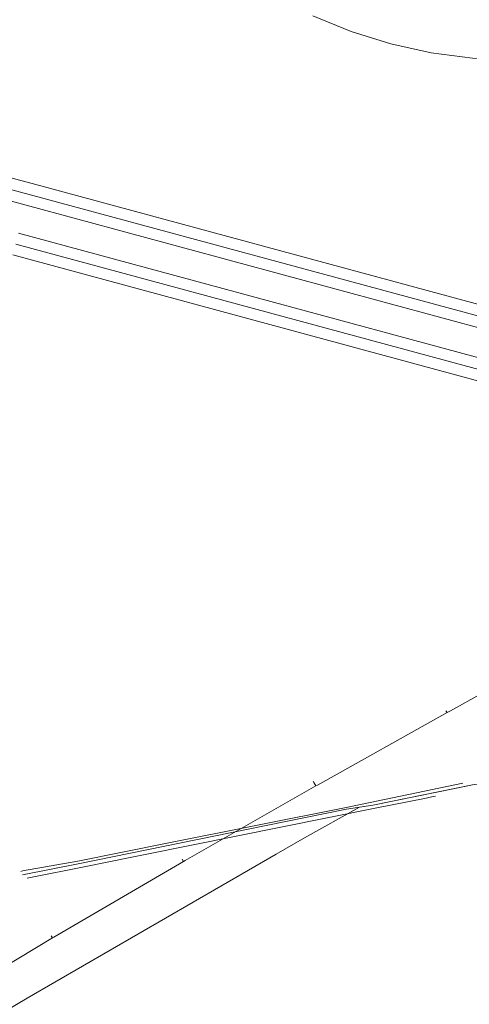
# Model space of a CAD drawing. Header units: metres. Extents: x 124576 to 133557, y 395865 to 402386.
# Tile 389 of 447: x 132351 to 132499, y 400768 to 401092. Entities that reach past the tile are written whole.
import ezdxf

# ---------------------------------------------------------------- set-up
doc = ezdxf.new("R2010")
doc.units = ezdxf.units.M
doc.header["$MEASUREMENT"] = 0
for name, color, linetype, lineweight, true_color in [('LG_Datatransport_KPN_BV', 3, 'Continuous', 13, 0x00ff00), ('LG_Datatransport_Ziggo_BV', 3, 'Continuous', 13, 0x00ff00), ('LG_Hoog_Spanning_Tennet_Tso', 1, 'Continuous', 13, 0xff0000), ('LG_Laag_Spanning_Enexis_Netbeheer_BV', 7, 'Continuous', 13, 0x960000), ('LG_Midden_Spanning_Enexis_Netbeheer_BV', 7, 'Continuous', 13, 0xd20000)]:
    doc.layers.add(name, color=color, linetype=linetype, lineweight=lineweight, true_color=true_color)

msp = doc.modelspace()

# ---------------------------------------------------------------- linework, layer by layer
at = {"layer": 'LG_Datatransport_KPN_BV', "flags": 128}
msp.add_lwpolyline([(132447.58, 401092.98), (132460.18, 401087.83), (132473.19, 401083.79), (132486.49, 401080.88), (132500, 401079.13), (132513.95, 401078.55), (132523.6, 401079.3), (132535.08, 401080.13)], dxfattribs=at)
at = {"layer": 'LG_Datatransport_Ziggo_BV', "flags": 128}
for points in [[(132281.98, 400727.79), (132353.64, 400770.2), (132435.47, 400817.6), (132444.76, 400822.98), (132462.94, 400833.02), (132467.24, 400833.7), (132500, 400840.32), (132516.3, 400842.69), (132546.83, 400849.64), (132556.9, 400851.29), (132602.64, 400862.41), (132612.05, 400864.4), (132644.76, 400871.01), (132661.8, 400872.89), (132691.11, 400878.98), (132750.11, 400890.67), (132763.86, 400892.97), (132816.15, 400881.23)], [(132462.94, 400833.02), (132467.24, 400833.7), (132500, 400840.32), (132516.3, 400842.69), (132546.83, 400849.64), (132556.9, 400851.29), (132602.64, 400862.41), (132612.05, 400864.4), (132644.76, 400871.01), (132661.8, 400872.89), (132691.11, 400878.98), (132750.11, 400890.67), (132763.86, 400892.97), (132816.15, 400881.23), (132919.41, 400849.94)], [(132435.47, 400817.6), (132444.76, 400822.98), (132462.94, 400833.02)], [(131943.05, 400604.48), (131958.94, 400604.25), (131974.41, 400604.74), (131992.64, 400606.4), (132021.16, 400610.75), (132049.68, 400617.65), (132064.94, 400622.28), (132080.27, 400627.46), (132099.61, 400635.4), (132124.81, 400646.1), (132151.33, 400658.67), (132182.82, 400673.86), (132215.48, 400690.37), (132244.07, 400705.83), (132281.98, 400727.79), (132353.64, 400770.2), (132435.47, 400817.6)]]:
    msp.add_lwpolyline(points, dxfattribs=at)
at = {"layer": 'LG_Hoog_Spanning_Tennet_Tso'}
for p, q in [((132215.22, 401075.86), (132355.25, 401037.9)), ((132214.33, 401072.26), (132354.28, 401034.33)), ((132213.29, 401068.71), (132353.31, 401030.76)), ((132355.25, 401037.9), (132576.83, 400977.89)), ((132354.28, 401034.33), (132575.87, 400974.32)), ((132353.31, 401030.76), (132574.9, 400970.75)), ((132350.83, 401021.59), (132572.42, 400961.58)), ((132349.86, 401018.02), (132571.45, 400958.01)), ((132348.89, 401014.45), (132570.48, 400954.44))]:
    msp.add_line(p, q, dxfattribs=at)
at = {"layer": 'LG_Laag_Spanning_Enexis_Netbeheer_BV'}
for p, q in [((132491.69, 400864.06), (132491.3, 400864.64)), ((132447.9, 400841.1), (132447.62, 400841.54)), ((132448.59, 400840), (132447.9, 400841.1)), ((132405.03, 400815.19), (132404.58, 400815.96)), ((132361.95, 400790.03), (132361.54, 400790.71))]:
    msp.add_line(p, q, dxfattribs=at)
at = {"layer": 'LG_Laag_Spanning_Enexis_Netbeheer_BV', "flags": 128}
msp.add_lwpolyline([(132548.32, 400894.5), (132536.43, 400888.89), (132535.31, 400888.27), (132492.85, 400864.71), (132491.69, 400864.06), (132449.09, 400840.28), (132448.59, 400840), (132405.62, 400815.53), (132405.03, 400815.19), (132362.43, 400790.31), (132361.95, 400790.03), (132339.72, 400776.74)], dxfattribs=at)
msp.add_lwpolyline([(132548.32, 400894.5), (132536.43, 400888.89), (132535.31, 400888.27), (132492.85, 400864.71), (132491.69, 400864.06), (132449.09, 400840.28), (132448.59, 400840), (132405.62, 400815.53), (132405.03, 400815.19), (132362.43, 400790.31), (132361.95, 400790.03), (132339.72, 400776.74)], dxfattribs=at)
at = {"layer": 'LG_Midden_Spanning_Enexis_Netbeheer_BV'}
for p, q in [((132486.11, 400836.26), (132484.83, 400836)), ((132486.11, 400836.26), (132484.83, 400836)), ((132486.11, 400836.26), (132484.83, 400836)), ((132486.11, 400836.26), (132484.83, 400836)), ((132487.87, 400836.61), (132486.11, 400836.26)), ((132487.87, 400836.61), (132486.11, 400836.26)), ((132487.87, 400836.61), (132486.11, 400836.26)), ((132487.87, 400836.61), (132486.11, 400836.26)), ((132373.46, 400813.64), (132353.58, 400809.69)), ((132373.46, 400813.64), (132353.58, 400809.69)), ((132373.46, 400813.64), (132353.58, 400809.69)), ((132373.46, 400813.64), (132353.58, 400809.69)), ((132376.21, 400814.19), (132373.46, 400813.64)), ((132376.21, 400814.19), (132373.46, 400813.64)), ((132376.21, 400814.19), (132373.46, 400813.64)), ((132376.21, 400814.19), (132373.46, 400813.64)), ((132377.19, 400814.39), (132376.21, 400814.19)), ((132377.19, 400814.39), (132376.21, 400814.19)), ((132377.19, 400814.39), (132376.21, 400814.19)), ((132377.19, 400814.39), (132376.21, 400814.19))]:
    msp.add_line(p, q, dxfattribs=at)
at = {"layer": 'LG_Midden_Spanning_Enexis_Netbeheer_BV', "flags": 128}
for points in [[(132494.79, 400839.25), (132500, 400840.32), (132516.3, 400842.69), (132546.83, 400849.64), (132556.9, 400851.29), (132602.64, 400862.41), (132605.84, 400863.09), (132612.05, 400864.4), (132644.76, 400871.01), (132661.8, 400872.89), (132691.11, 400878.98), (132750.11, 400890.67), (132763.22, 400892.85)], [(132494.79, 400839.25), (132500, 400840.32), (132516.3, 400842.69), (132546.83, 400849.64), (132556.9, 400851.29), (132602.64, 400862.41), (132605.84, 400863.09), (132612.05, 400864.4), (132644.76, 400871.01), (132661.8, 400872.89), (132691.11, 400878.98), (132750.11, 400890.67), (132763.22, 400892.85)], [(132351.51, 400811.91), (132352.14, 400812.04), (132370.25, 400815.31), (132399.68, 400821.21), (132458.52, 400832.94), (132496.85, 400840.89)], [(132351.51, 400811.91), (132352.14, 400812.04), (132370.25, 400815.31), (132399.68, 400821.21), (132458.52, 400832.94), (132496.85, 400840.89)], [(132351.51, 400811.91), (132352.14, 400812.04), (132370.25, 400815.31), (132399.68, 400821.21), (132458.52, 400832.94), (132496.85, 400840.89)], [(132351.51, 400811.91), (132352.14, 400812.04), (132370.25, 400815.31), (132399.68, 400821.21), (132458.52, 400832.94), (132496.85, 400840.89)], [(132351.51, 400811.91), (132352.14, 400812.04), (132370.25, 400815.31), (132399.68, 400821.21), (132458.52, 400832.94), (132496.85, 400840.89)], [(132351.51, 400811.91), (132352.14, 400812.04), (132370.25, 400815.31), (132399.68, 400821.21), (132458.52, 400832.94), (132496.85, 400840.89)], [(132351.51, 400811.91), (132352.14, 400812.04), (132370.25, 400815.31), (132399.68, 400821.21), (132458.52, 400832.94), (132496.85, 400840.89)], [(132351.51, 400811.91), (132352.14, 400812.04), (132370.25, 400815.31), (132399.68, 400821.21), (132458.52, 400832.94), (132496.85, 400840.89)], [(132351.51, 400811.91), (132352.14, 400812.04), (132370.25, 400815.31), (132399.68, 400821.21), (132458.52, 400832.94), (132496.85, 400840.89)], [(132351.51, 400811.91), (132352.14, 400812.04), (132370.25, 400815.31), (132399.68, 400821.21), (132458.52, 400832.94), (132496.85, 400840.89)], [(132351.51, 400811.91), (132352.14, 400812.04), (132370.25, 400815.31), (132399.68, 400821.21), (132458.52, 400832.94), (132496.85, 400840.89)], [(132351.51, 400811.91), (132352.14, 400812.04), (132370.25, 400815.31), (132399.68, 400821.21), (132458.52, 400832.94), (132496.85, 400840.89)], [(132351.51, 400811.91), (132352.14, 400812.04), (132370.25, 400815.31), (132399.68, 400821.21), (132458.52, 400832.94), (132496.85, 400840.89)], [(132432.18, 400826.96), (132458.64, 400832.35), (132467.24, 400833.7), (132494.79, 400839.25)], [(132432.18, 400826.96), (132458.64, 400832.35), (132467.24, 400833.7), (132494.79, 400839.25)], [(132432.18, 400826.96), (132458.64, 400832.35), (132467.24, 400833.7), (132494.79, 400839.25)], [(132484.83, 400836), (132467.48, 400832.52), (132377.19, 400814.39)], [(132484.83, 400836), (132467.48, 400832.52), (132377.19, 400814.39)], [(132484.83, 400836), (132467.48, 400832.52), (132377.19, 400814.39)], [(132484.83, 400836), (132467.48, 400832.52), (132377.19, 400814.39)], [(132352.05, 400810.76), (132370.44, 400814.37), (132432.18, 400826.96)], [(132352.05, 400810.76), (132370.44, 400814.37), (132432.18, 400826.96)], [(132352.05, 400810.76), (132370.44, 400814.37), (132432.18, 400826.96)]]:
    msp.add_lwpolyline(points, dxfattribs=at)

doc.saveas('drawing.dxf')
